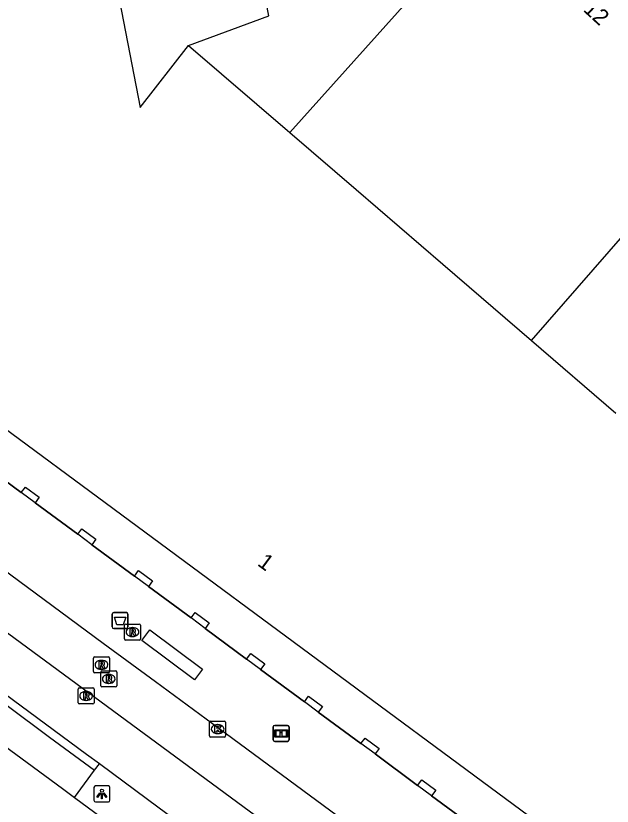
# Model space of a CAD drawing. Extents: x 161087 to 161922, y 382574 to 383873.
# Drawn here: x 161392.5 to 161429.77, y 383524.92 to 383574.33 of the extents above; entities that cross this region are included whole.
import ezdxf

# ---------------------------------------------------------------- set-up
doc = ezdxf.new("R2010")
doc.units = 0
for name, color, linetype in [('IMGEO_Afvalbak', 7, 'Continuous'), ('IMGEO_Berm_gesloten', 7, 'Continuous'), ('IMGEO_Berm_open', 7, 'Continuous'), ('IMGEO_Fietspad_gesloten', 7, 'Continuous'), ('IMGEO_Informatiebord', 7, 'Continuous'), ('IMGEO_Kolk', 7, 'Continuous'), ('IMGEO_Lichtpunt', 7, 'Continuous'), ('IMGEO_OVBaan_gesloten', 7, 'Continuous'), ('IMGEO_Pand', 7, 'Continuous'), ('IMGEO_Pand_nummerreeks', 7, 'Continuous'), ('IMGEO_Pand_overbouw', 7, 'Continuous'), ('IMGEO_Rijbaan_lokaal_gesloten', 7, 'Continuous'), ('IMGEO_Rioolput', 7, 'Continuous'), ('IMGEO_Voetpad_gesloten', 7, 'Continuous')]:
    doc.layers.add(name, color=color, linetype=linetype)

msp = doc.modelspace()

# ---------------------------------------------------------------- linework, layer by layer
at = {"layer": 'IMGEO_Afvalbak'}
for p, q in [((161398.52, 383536.125), (161398.52, 383536.925)), ((161398.52, 383536.925), (161398.52, 383536.125)), ((161398.62, 383537.025), (161399.41, 383537.025)), ((161399.41, 383537.025), (161398.62, 383537.025)), ((161399.51, 383536.925), (161399.51, 383536.125)), ((161399.51, 383536.125), (161399.51, 383536.925)), ((161399.41, 383536.025), (161398.62, 383536.025)), ((161398.62, 383536.025), (161399.41, 383536.025))]:
    msp.add_line(p, q, dxfattribs=at)
msp.add_lwpolyline([(161398.663, 383536.739), (161399.367, 383536.739), (161399.218, 383536.269), (161398.812, 383536.269), (161398.663, 383536.739)], dxfattribs=at)
for centre, start, end in [((161398.62, 383536.925), 90, 180), ((161398.62, 383536.925), 90, 180), ((161399.41, 383536.925), 0, 90), ((161399.41, 383536.925), 360, 90), ((161398.62, 383536.125), 180, 270), ((161398.62, 383536.125), 180, 270), ((161399.41, 383536.125), 270, 0), ((161399.41, 383536.125), 270, 0)]:
    msp.add_arc(centre, 0.1, start, end, dxfattribs=at)
at = {"layer": 'IMGEO_Berm_gesloten'}
for points in [[(161385.302, 383536.102), (161389.378, 383533.131), (161394.611, 383529.244), (161397.427, 383527.168)], [(161396.168, 383525.461), (161397.427, 383527.168)]]:
    msp.add_lwpolyline(points, dxfattribs=at)
at = {"layer": 'IMGEO_Berm_open'}
msp.add_lwpolyline([(161397.427, 383527.168), (161397.72, 383527.565)], dxfattribs=at)
at = {"layer": 'IMGEO_Fietspad_gesloten'}
for points in [[(161384.036, 383534.394), (161395.411, 383526.019), (161396.168, 383525.461)], [(161396.168, 383525.461), (161423.21, 383505.528)]]:
    msp.add_lwpolyline(points, dxfattribs=at)
at = {"layer": 'IMGEO_Informatiebord'}
for p, q in [((161408.686, 383529.973), (161409.476, 383529.973)), ((161409.476, 383529.973), (161408.686, 383529.973)), ((161408.586, 383529.073), (161408.586, 383529.873)), ((161408.586, 383529.873), (161408.586, 383529.073)), ((161409.576, 383529.873), (161409.576, 383529.073)), ((161409.576, 383529.073), (161409.576, 383529.873)), ((161409.476, 383528.973), (161408.686, 383528.973)), ((161408.686, 383528.973), (161409.476, 383528.973))]:
    msp.add_line(p, q, dxfattribs=at)
for points in [[(161408.687, 383529.705), (161409.475, 383529.705), (161409.475, 383529.241), (161408.687, 383529.241), (161408.687, 383529.705)], [(161408.752, 383529.64), (161408.752, 383529.306), (161409.027, 383529.306), (161409.028, 383529.519), (161409.132, 383529.52), (161409.133, 383529.306), (161409.41, 383529.306), (161409.41, 383529.64), (161409.134, 383529.64), (161409.134, 383529.56), (161409.028, 383529.56), (161409.028, 383529.64), (161408.752, 383529.64)]]:
    msp.add_lwpolyline(points, dxfattribs=at)
for centre, start, end in [((161408.686, 383529.873), 90, 180), ((161408.686, 383529.873), 90, 180), ((161409.476, 383529.873), 0, 90), ((161409.476, 383529.873), 360, 90), ((161408.686, 383529.073), 180, 270), ((161408.686, 383529.073), 180, 270), ((161409.476, 383529.073), 270, 0), ((161409.476, 383529.073), 270, 0)]:
    msp.add_arc(centre, 0.1, start, end, dxfattribs=at)
at = {"layer": 'IMGEO_Kolk'}
for p, q in [((161404.613, 383529.314), (161404.613, 383530.166)), ((161404.688, 383530.24), (161405.54, 383530.24)), ((161405.101, 383530.02), (161405.126, 383530.02)), ((161405.614, 383530.166), (161405.614, 383529.314)), ((161405.124, 383529.46), (161405.099, 383529.46)), ((161405.54, 383529.24), (161404.688, 383529.24))]:
    msp.add_line(p, q, dxfattribs=at)
for points in [[(161404.613, 383529.314), (161404.613, 383530.166)], [(161404.688, 383530.24), (161405.54, 383530.24)], [(161405.614, 383530.166), (161405.614, 383529.314)], [(161404.934, 383529.94), (161405.057, 383529.94), (161405.057, 383529.789), (161405.187, 383529.94), (161405.351, 383529.94), (161405.205, 383529.789), (161405.358, 383529.54), (161405.206, 383529.54), (161405.121, 383529.704), (161405.057, 383529.637), (161405.057, 383529.54), (161404.934, 383529.54), (161404.934, 383529.94)], [(161405.54, 383529.24), (161404.688, 383529.24)]]:
    msp.add_lwpolyline(points, dxfattribs=at)
for centre, start, end in [((161404.69, 383530.164), 91.552, 178.448), ((161404.69, 383530.164), 91.552, 178.448), ((161405.538, 383530.164), 1.552, 88.448), ((161405.538, 383530.164), 1.552, 88.448), ((161404.69, 383529.316), 181.552, 268.448), ((161404.69, 383529.316), 181.552, 268.448), ((161405.538, 383529.316), 271.552, 358.448), ((161405.538, 383529.316), 271.552, 358.448)]:
    msp.add_arc(centre, 0.0765, start, end, dxfattribs=at)
for centre, major_axis, ratio, start_param, end_param in [((161405.1, 383529.74), (-0.387, 0.002), 0.722429, 4.712389, 7.853982), ((161405.125, 383529.74), (-0.39, 0.002), 0.717154, 1.570796, 4.712389)]:
    msp.add_ellipse(centre, major_axis=major_axis, ratio=ratio, start_param=start_param, end_param=end_param, dxfattribs=at)
at = {"layer": 'IMGEO_Lichtpunt'}
for p, q in [((161397.383, 383526.096), (161397.383, 383525.289)), ((161397.383, 383526.096), (161397.383, 383525.289)), ((161398.285, 383526.191), (161397.477, 383526.191)), ((161398.285, 383526.191), (161397.477, 383526.191)), ((161398.379, 383525.289), (161398.379, 383526.096)), ((161398.379, 383525.289), (161398.379, 383526.096)), ((161397.477, 383525.195), (161398.285, 383525.195)), ((161397.477, 383525.195), (161398.285, 383525.195))]:
    msp.add_line(p, q, dxfattribs=at)
for points in [[(161397.757, 383525.76), (161397.796, 383525.732), (161397.608, 383525.47), (161397.57, 383525.497), (161397.757, 383525.76)], [(161397.859, 383525.712), (161397.906, 383525.712), (161397.906, 383525.39), (161397.859, 383525.39), (161397.859, 383525.712)], [(161397.969, 383525.732), (161398.007, 383525.759), (161398.194, 383525.497), (161398.155, 383525.469), (161397.969, 383525.732)]]:
    msp.add_lwpolyline(points, dxfattribs=at)
msp.add_circle((161397.882, 383525.894), 0.0994, dxfattribs=at)
for centre, start, end in [((161397.477, 383526.096), 90, 180), ((161397.477, 383526.096), 90, 180), ((161398.285, 383526.096), 0, 90), ((161398.285, 383526.096), 0, 90), ((161397.477, 383525.289), 180, 270), ((161397.477, 383525.289), 180, 270), ((161398.285, 383525.289), 270, 0), ((161398.285, 383525.289), 270, 360)]:
    msp.add_arc(centre, 0.0946, start, end, dxfattribs=at)
at = {"layer": 'IMGEO_OVBaan_gesloten'}
for points in [[(161351.148, 383567.363), (161353.185, 383565), (161356.474, 383562.003), (161375.276, 383548.121), (161387.371, 383539.14), (161426.771, 383510.12)], [(161397.72, 383527.565), (161396.911, 383528.161), (161385.611, 383536.518)], [(161424.734, 383507.656), (161421.957, 383509.705), (161418.264, 383512.429), (161417.423, 383513.049), (161414.376, 383515.294), (161401.46, 383524.809), (161397.72, 383527.565)]]:
    msp.add_lwpolyline(points, dxfattribs=at)
at = {"layer": 'IMGEO_Pand'}
for points in [[(161403.3, 383572.471), (161408.306, 383574.319), (161406.347, 383584.369)], [(161409.624, 383567.03), (161423.82, 383582.874)], [(161398.319, 383578.726), (161400.27, 383568.59), (161403.3, 383572.471)], [(161403.3, 383572.471), (161409.624, 383567.03)], [(161424.727, 383554.036), (161438.301, 383569.576)], [(161409.624, 383567.03), (161413.762, 383563.47), (161419.193, 383558.798), (161424.727, 383554.036)], [(161440.058, 383518.981), (161438.297, 383520.868), (161434.369, 383517.049), (161377.991, 383558.729), (161377.881, 383558.576), (161369.549, 383564.748)], [(161424.727, 383554.036), (161430.01, 383549.491)], [(161392.841, 383544.526), (161393.097, 383544.872), (161393.966, 383544.23), (161393.71, 383543.884)], [(161393.71, 383543.884), (161392.841, 383544.526)], [(161396.372, 383541.917), (161396.628, 383542.263), (161397.504, 383541.616), (161397.248, 383541.27)], [(161397.248, 383541.27), (161396.372, 383541.917)], [(161399.911, 383539.302), (161400.167, 383539.648), (161401.043, 383539.001), (161400.787, 383538.655)], [(161400.787, 383538.655), (161399.911, 383539.302)], [(161403.449, 383536.688), (161403.705, 383537.034), (161404.582, 383536.386), (161404.326, 383536.04)], [(161404.326, 383536.04), (161403.449, 383536.688)], [(161406.924, 383534.12), (161407.18, 383534.466), (161408.056, 383533.818), (161407.801, 383533.473)], [(161407.801, 383533.473), (161406.924, 383534.12)], [(161410.535, 383531.452), (161410.791, 383531.798), (161411.659, 383531.156), (161411.403, 383530.81)], [(161411.403, 383530.81), (161410.535, 383531.452)], [(161414.073, 383528.837), (161414.329, 383529.183), (161415.206, 383528.535), (161414.95, 383528.189)], [(161414.95, 383528.189), (161414.073, 383528.837)], [(161417.612, 383526.222), (161417.868, 383526.568), (161418.745, 383525.92), (161418.489, 383525.574)], [(161418.489, 383525.574), (161417.612, 383526.222)]]:
    msp.add_lwpolyline(points, dxfattribs=at)
at = {"layer": 'IMGEO_Pand_overbouw'}
for points in [[(161434.369, 383517.049), (161377.991, 383558.729)], [(161390.171, 383546.499), (161392.841, 383544.526), (161393.097, 383544.872), (161393.966, 383544.23), (161393.71, 383543.884), (161396.372, 383541.917), (161396.628, 383542.263), (161397.504, 383541.616), (161397.248, 383541.27), (161399.911, 383539.302), (161400.167, 383539.648), (161401.043, 383539.001), (161400.787, 383538.655), (161403.449, 383536.688), (161403.705, 383537.034), (161404.582, 383536.386), (161404.326, 383536.04), (161406.924, 383534.12), (161407.18, 383534.466), (161408.056, 383533.818), (161407.801, 383533.473), (161410.535, 383531.452), (161410.791, 383531.798), (161411.659, 383531.156), (161411.403, 383530.81), (161414.073, 383528.837), (161414.329, 383529.183), (161415.206, 383528.535), (161414.95, 383528.189), (161417.612, 383526.222), (161417.868, 383526.568), (161418.745, 383525.92), (161418.489, 383525.574), (161421.143, 383523.613)]]:
    msp.add_lwpolyline(points, dxfattribs=at)
at = {"layer": 'IMGEO_Rijbaan_lokaal_gesloten'}
msp.add_lwpolyline([(161390.572, 383540.579), (161397.967, 383535.123), (161401.235, 383532.711), (161405.182, 383529.797), (161416.954, 383521.105), (161418.069, 383520.287), (161421.096, 383518.064), (161425.657, 383514.716)], dxfattribs=at)
at = {"layer": 'IMGEO_Rioolput'}
for p, q in [((161399.291, 383535.382), (161399.291, 383536.234)), ((161399.366, 383536.308), (161400.218, 383536.308)), ((161399.779, 383536.088), (161399.804, 383536.088)), ((161400.292, 383536.234), (161400.292, 383535.382)), ((161399.802, 383535.528), (161399.777, 383535.528)), ((161400.218, 383535.308), (161399.366, 383535.308)), ((161397.351, 383533.332), (161397.351, 383534.184)), ((161397.426, 383534.258), (161398.278, 383534.258)), ((161397.839, 383534.038), (161397.864, 383534.038)), ((161398.352, 383534.184), (161398.352, 383533.332)), ((161397.862, 383533.478), (161397.837, 383533.478)), ((161398.278, 383533.258), (161397.426, 383533.258)), ((161397.807, 383532.449), (161397.807, 383533.301)), ((161397.882, 383533.375), (161398.734, 383533.375)), ((161398.295, 383533.155), (161398.32, 383533.155)), ((161398.808, 383533.301), (161398.808, 383532.449)), ((161398.318, 383532.595), (161398.293, 383532.595)), ((161396.393, 383531.391), (161396.393, 383532.243)), ((161396.468, 383532.317), (161397.32, 383532.317)), ((161396.881, 383532.097), (161396.906, 383532.097)), ((161397.394, 383532.243), (161397.394, 383531.391)), ((161398.734, 383532.375), (161397.882, 383532.375)), ((161396.904, 383531.537), (161396.879, 383531.537)), ((161397.32, 383531.317), (161396.468, 383531.317))]:
    msp.add_line(p, q, dxfattribs=at)
for points in [[(161399.291, 383535.382), (161399.291, 383536.234)], [(161399.366, 383536.308), (161400.218, 383536.308)], [(161399.88, 383536.006), (161399.628, 383536.008), (161399.628, 383535.608)], [(161399.806, 383535.927), (161399.752, 383535.927), (161399.752, 383535.846)], [(161400.292, 383536.234), (161400.292, 383535.382)], [(161399.628, 383535.608), (161399.752, 383535.608), (161399.752, 383535.77), (161399.763, 383535.77)], [(161399.752, 383535.846), (161399.804, 383535.846)], [(161399.81, 383535.741), (161399.881, 383535.608), (161400.021, 383535.608), (161399.956, 383535.734)], [(161400.218, 383535.308), (161399.366, 383535.308)], [(161397.351, 383533.332), (161397.351, 383534.184)], [(161397.426, 383534.258), (161398.278, 383534.258)], [(161397.94, 383533.956), (161397.688, 383533.958), (161397.688, 383533.558)], [(161398.352, 383534.184), (161398.352, 383533.332)], [(161397.688, 383533.558), (161397.812, 383533.558), (161397.812, 383533.72), (161397.823, 383533.72)], [(161397.866, 383533.877), (161397.812, 383533.877), (161397.812, 383533.796)], [(161397.812, 383533.796), (161397.864, 383533.796)], [(161397.87, 383533.691), (161397.941, 383533.558), (161398.081, 383533.558), (161398.016, 383533.684)], [(161398.278, 383533.258), (161397.426, 383533.258)], [(161397.807, 383532.449), (161397.807, 383533.301)], [(161397.882, 383533.375), (161398.734, 383533.375)], [(161398.396, 383533.073), (161398.144, 383533.075), (161398.144, 383532.675)], [(161398.322, 383532.994), (161398.268, 383532.994), (161398.268, 383532.913)], [(161398.268, 383532.913), (161398.32, 383532.913)], [(161398.808, 383533.301), (161398.808, 383532.449)], [(161398.144, 383532.675), (161398.268, 383532.675), (161398.268, 383532.837), (161398.279, 383532.837)], [(161398.326, 383532.808), (161398.397, 383532.675), (161398.537, 383532.675), (161398.472, 383532.801)], [(161396.393, 383531.391), (161396.393, 383532.243)], [(161396.468, 383532.317), (161397.32, 383532.317)], [(161396.982, 383532.015), (161396.73, 383532.017), (161396.73, 383531.617)], [(161396.908, 383531.936), (161396.854, 383531.936), (161396.854, 383531.855)], [(161397.394, 383532.243), (161397.394, 383531.391)], [(161398.734, 383532.375), (161397.882, 383532.375)], [(161396.73, 383531.617), (161396.854, 383531.617), (161396.854, 383531.779), (161396.865, 383531.779)], [(161396.854, 383531.855), (161396.906, 383531.855)], [(161396.912, 383531.75), (161396.983, 383531.617), (161397.123, 383531.617), (161397.058, 383531.743)], [(161397.32, 383531.317), (161396.468, 383531.317)]]:
    msp.add_lwpolyline(points, dxfattribs=at)
for centre, radius, start, end in [((161399.368, 383536.232), 0.0765, 91.552, 178.448), ((161399.368, 383536.232), 0.0765, 91.552, 178.448), ((161399.812, 383535.831), 0.0964, 77.0061, 93.1865), ((161399.826, 383535.888), 0.0378, 276.6634, 79.6772), ((161399.879, 383535.896), 0.109, 350.3612, 89.416), ((161399.877, 383535.896), 0.112, 277.5842, 350.9817), ((161400.216, 383536.232), 0.0765, 1.552, 88.448), ((161400.216, 383536.232), 0.0765, 1.552, 88.448), ((161399.762, 383535.717), 0.0533, 26.0293, 88.6989), ((161399.788, 383536.035), 0.19, 274.7715, 282.9687), ((161399.861, 383535.681), 0.108, 29.5134, 73.7905), ((161399.368, 383535.384), 0.0765, 181.552, 268.448), ((161399.368, 383535.384), 0.0765, 181.552, 268.448), ((161400.216, 383535.384), 0.0765, 271.552, 358.448), ((161400.216, 383535.384), 0.0765, 271.552, 358.448), ((161397.428, 383534.182), 0.0765, 91.552, 178.448), ((161397.428, 383534.182), 0.0765, 91.552, 178.448), ((161397.939, 383533.846), 0.109, 350.3612, 89.416), ((161398.276, 383534.182), 0.0765, 1.552, 88.448), ((161398.276, 383534.182), 0.0765, 1.552, 88.448), ((161397.822, 383533.667), 0.0533, 26.0293, 88.6989), ((161397.848, 383533.985), 0.19, 274.7715, 282.9687), ((161397.872, 383533.781), 0.0964, 77.0061, 93.1865), ((161397.886, 383533.838), 0.0378, 276.6634, 79.6772), ((161397.937, 383533.846), 0.112, 277.5842, 350.9817), ((161397.921, 383533.631), 0.108, 29.5134, 73.7905), ((161397.428, 383533.334), 0.0765, 181.552, 268.448), ((161397.428, 383533.334), 0.0765, 181.552, 268.448), ((161397.884, 383533.299), 0.0765, 91.552, 178.448), ((161397.884, 383533.299), 0.0765, 91.552, 178.448), ((161398.276, 383533.334), 0.0765, 271.552, 358.448), ((161398.276, 383533.334), 0.0765, 271.552, 358.448), ((161398.304, 383533.102), 0.19, 274.7715, 282.9687), ((161398.328, 383532.898), 0.0964, 77.0061, 93.1865), ((161398.342, 383532.955), 0.0378, 276.6634, 79.6772), ((161398.395, 383532.963), 0.109, 350.3612, 89.416), ((161398.393, 383532.963), 0.112, 277.5842, 350.9817), ((161398.732, 383533.299), 0.0765, 1.552, 88.448), ((161398.732, 383533.299), 0.0765, 1.552, 88.448), ((161397.884, 383532.451), 0.0765, 181.552, 268.448), ((161397.884, 383532.451), 0.0765, 181.552, 268.448), ((161398.278, 383532.784), 0.0533, 26.0293, 88.6989), ((161398.377, 383532.748), 0.108, 29.5134, 73.7905), ((161398.732, 383532.451), 0.0765, 271.552, 358.448), ((161398.732, 383532.451), 0.0765, 271.552, 358.448), ((161396.47, 383532.241), 0.0765, 91.552, 178.448), ((161396.47, 383532.241), 0.0765, 91.552, 178.448), ((161396.914, 383531.84), 0.0964, 77.0061, 93.1865), ((161396.928, 383531.897), 0.0378, 276.6634, 79.6772), ((161396.981, 383531.905), 0.109, 350.3612, 89.416), ((161397.318, 383532.241), 0.0765, 1.552, 88.448), ((161397.318, 383532.241), 0.0765, 1.552, 88.448), ((161396.864, 383531.726), 0.0533, 26.0293, 88.6989), ((161396.89, 383532.044), 0.19, 274.7715, 282.9687), ((161396.979, 383531.905), 0.112, 277.5842, 350.9817), ((161396.963, 383531.69), 0.108, 29.5134, 73.7905), ((161396.47, 383531.393), 0.0765, 181.552, 268.448), ((161396.47, 383531.393), 0.0765, 181.552, 268.448), ((161397.318, 383531.393), 0.0765, 271.552, 358.448), ((161397.318, 383531.393), 0.0765, 271.552, 358.448)]:
    msp.add_arc(centre, radius, start, end, dxfattribs=at)
for centre, major_axis, ratio, start_param, end_param in [((161399.778, 383535.808), (-0.387, 0.002), 0.722429, 4.712389, 7.853982), ((161399.803, 383535.808), (-0.39, 0.002), 0.717154, 1.570796, 4.712389), ((161397.838, 383533.758), (-0.387, 0.002), 0.722429, 4.712389, 7.853982), ((161397.863, 383533.758), (-0.39, 0.002), 0.717154, 1.570796, 4.712389), ((161398.294, 383532.875), (-0.387, 0.002), 0.722429, 4.712389, 7.853982), ((161398.319, 383532.875), (-0.39, 0.002), 0.717154, 1.570796, 4.712389), ((161396.88, 383531.817), (-0.387, 0.002), 0.722429, 4.712389, 7.853982), ((161396.905, 383531.817), (-0.39, 0.002), 0.717154, 1.570796, 4.712389)]:
    msp.add_ellipse(centre, major_axis=major_axis, ratio=ratio, start_param=start_param, end_param=end_param, dxfattribs=at)
at = {"layer": 'IMGEO_Voetpad_gesloten'}
for points in [[(161392.841, 383544.526), (161390.171, 383546.499)], [(161396.372, 383541.917), (161393.71, 383543.884)], [(161399.911, 383539.302), (161397.248, 383541.27)], [(161403.449, 383536.688), (161400.787, 383538.655)], [(161403.664, 383532.824), (161400.386, 383535.286), (161400.886, 383535.951), (161404.164, 383533.489), (161403.664, 383532.824)], [(161406.924, 383534.12), (161404.326, 383536.04)], [(161410.535, 383531.452), (161407.801, 383533.473)], [(161414.073, 383528.837), (161411.403, 383530.81)], [(161417.612, 383526.222), (161414.95, 383528.189)], [(161421.143, 383523.613), (161418.489, 383525.574)]]:
    msp.add_lwpolyline(points, dxfattribs=at)

# ---------------------------------------------------------------- texts
at = {"layer": 'IMGEO_Pand_nummerreeks'}
for s, rotation, p in [('11-12', 317.4443, (161426.488, 383575.971)), ('1', 323.5246, (161407.548, 383540.012))]:
    msp.add_text(s, height=1, rotation=rotation, dxfattribs=at).set_placement(p)

doc.saveas('drawing.dxf')
